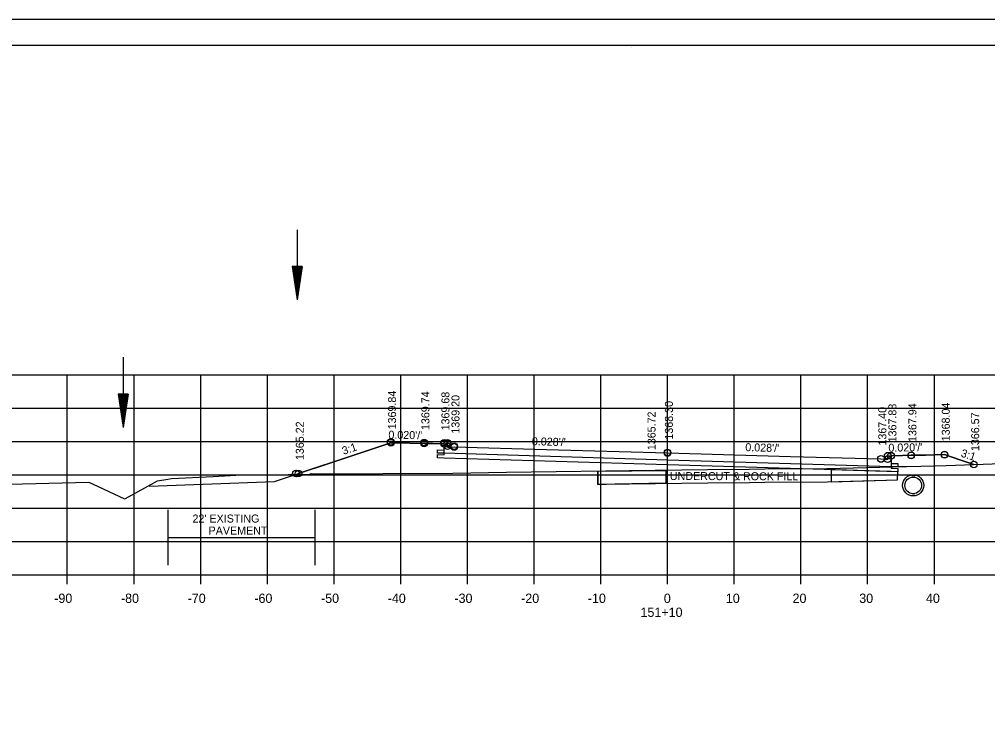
# Model space of a CAD drawing. Extents: x 1374311 to 1383814, y 384102 to 406278.
# Drawn here: x 1381531.5 to 1381676.6, y 391899.8 to 392004.8 of the extents above; entities that cross this region are included whole.
import ezdxf

# ---------------------------------------------------------------- set-up
doc = ezdxf.new("R2010")
doc.units = 0
for name, color, linetype in [('R_Axis', 7, 'Continuous'), ('R_Axis Annot', 7, 'Continuous'), ('R_Border', 7, 'Continuous'), ('R_Draft', 7, 'Continuous'), ('R_Exist Surface', 7, 'Continuous'), ('R_Fin Surface', 7, 'Continuous'), ('R_Grid', 7, 'Continuous'), ('R_No Plot', 7, 'Continuous'), ('R_Water', 7, 'Continuous'), ('R_Xsect Elev', 7, 'Continuous'), ('R_Xsect Slope', 7, 'Continuous')]:
    doc.layers.add(name, color=color, linetype=linetype)

msp = doc.modelspace()

# ---------------------------------------------------------------- linework, layer by layer
at = {"layer": 'R_Axis'}
for p, q in [((1381488.66, 391921.41), (1381768.66, 391921.41)), ((1381538.66, 391920.01), (1381538.66, 391921.41)), ((1381548.66, 391920.01), (1381548.66, 391921.41)), ((1381558.66, 391920.01), (1381558.66, 391921.41)), ((1381568.66, 391920.01), (1381568.66, 391921.41)), ((1381578.66, 391920.01), (1381578.66, 391921.41)), ((1381588.66, 391920.01), (1381588.66, 391921.41)), ((1381598.66, 391920.01), (1381598.66, 391921.41)), ((1381608.66, 391920.01), (1381608.66, 391921.41)), ((1381618.66, 391920.01), (1381618.66, 391921.41)), ((1381628.66, 391920.01), (1381628.66, 391921.41)), ((1381638.66, 391920.01), (1381638.66, 391921.41)), ((1381648.66, 391920.01), (1381648.66, 391921.41)), ((1381658.66, 391920.01), (1381658.66, 391921.41)), ((1381668.66, 391920.01), (1381668.66, 391921.41))]:
    msp.add_line(p, q, dxfattribs=at)
at = {"layer": 'R_Border'}
for p, q in [((1381470.66, 392000.87), (1381786.84, 392000.87)), ((1381623.18, 392000.61), (1381623.18, 392000.61)), ((1381623.18, 392000.61), (1381623.18, 392000.61))]:
    msp.add_line(p, q, dxfattribs=at)
at = {"layer": 'R_Draft'}
for p, q in [((1381572.39, 391967.68), (1381573.14, 391962.68)), ((1381573.89, 391967.68), (1381572.39, 391967.68)), ((1381572.52, 391967.68), (1381573.14, 391963.51)), ((1381572.65, 391967.68), (1381573.14, 391964.37)), ((1381572.77, 391967.68), (1381573.14, 391965.2)), ((1381572.9, 391967.68), (1381573.14, 391966.05)), ((1381573.03, 391967.68), (1381573.14, 391966.89)), ((1381573.89, 391967.68), (1381573.14, 391962.68)), ((1381573.39, 391967.68), (1381573.14, 391966.05)), ((1381573.64, 391967.68), (1381573.14, 391964.37)), ((1381573.77, 391967.68), (1381573.14, 391963.51)), ((1381573.52, 391967.68), (1381573.14, 391965.2)), ((1381573.26, 391967.68), (1381573.14, 391966.89)), ((1381546.3, 391948.55), (1381547.05, 391943.55)), ((1381547.8, 391948.55), (1381546.3, 391948.55)), ((1381546.43, 391948.55), (1381547.05, 391944.39)), ((1381546.56, 391948.55), (1381547.05, 391945.25)), ((1381546.68, 391948.55), (1381547.05, 391946.08)), ((1381546.81, 391948.55), (1381547.05, 391946.93)), ((1381546.94, 391948.55), (1381547.05, 391947.76)), ((1381547.8, 391948.55), (1381547.05, 391943.55)), ((1381547.3, 391948.55), (1381547.05, 391946.93)), ((1381547.55, 391948.55), (1381547.05, 391945.25)), ((1381547.68, 391948.55), (1381547.05, 391944.39)), ((1381547.43, 391948.55), (1381547.05, 391946.08)), ((1381547.17, 391948.55), (1381547.05, 391947.76))]:
    msp.add_line(p, q, dxfattribs=at)
at = {"layer": 'R_Exist Surface'}
for p, q in [((1381665.74, 391936.35), (1381665.36, 391936.29)), ((1381665.74, 391933.39), (1381665.36, 391933.33))]:
    msp.add_line(p, q, dxfattribs=at)
msp.add_lwpolyline([(1381527.88, 391934.97), (1381541.89, 391935.35), (1381543.26, 391934.69), (1381547.21, 391932.81), (1381547.36, 391932.89), (1381552.2, 391935.55), (1381553.71, 391935.78), (1381554.27, 391935.87), (1381560.51, 391936.2), (1381564.78, 391936.41), (1381568.54, 391936.44), (1381575.01, 391936.52), (1381575.22, 391936.64), (1381578.21, 391936.56), (1381585.98, 391936.61), (1381596.47, 391936.68), (1381604.5, 391936.81), (1381619.41, 391937.01), (1381622.91, 391937.06), (1381634.67, 391937.21), (1381640.91, 391937.29), (1381643.22, 391937.31), (1381652.54, 391937.4), (1381664.47, 391937.69), (1381666.65, 391937.72), (1381670.45, 391937.83), (1381682.86, 391938.26)], dxfattribs=at)
msp.add_circle((1381665.48, 391934.85), 1.58, dxfattribs=at)
at = {"layer": 'R_Fin Surface'}
for points in [[(1381550.95, 391934.73), (1381569.73, 391935.44), (1381581.47, 391939.35), (1381587.15, 391941.25), (1381590.02, 391941.19), (1381592.15, 391941.15), (1381593.44, 391941.12), (1381595.15, 391941.09), (1381595.44, 391941.09), (1381595.65, 391941.09), (1381595.66, 391940.8), (1381595.66, 391940.59), (1381596.09, 391940.6), (1381596.66, 391940.61), (1381610.49, 391940.22), (1381628.66, 391939.71), (1381647.1, 391939.2), (1381660.66, 391938.82), (1381661.23, 391938.8), (1381661.66, 391938.8), (1381661.67, 391939.08), (1381661.67, 391939.3), (1381661.89, 391939.3), (1381662.17, 391939.3), (1381663.89, 391939.33), (1381665.17, 391939.36), (1381667.32, 391939.4), (1381670.17, 391939.46), (1381672.64, 391938.63), (1381674.58, 391937.99)], [(1381662.17, 391938.58), (1381662.18, 391937.41), (1381663.18, 391937.4), (1381663.17, 391936.9), (1381662.17, 391936.93), (1381628.66, 391937.93), (1381595.15, 391938.94), (1381594.15, 391938.97), (1381594.16, 391939.47), (1381595.16, 391939.42), (1381595.15, 391940.5)], [(1381618.19, 391936.98), (1381618.2, 391934.99), (1381619.44, 391935.01), (1381622.94, 391935.06), (1381634.7, 391935.21), (1381640.93, 391935.29), (1381643.24, 391935.31), (1381652.57, 391935.4), (1381663.15, 391935.66), (1381663.17, 391936.9)]]:
    msp.add_lwpolyline(points, dxfattribs=at)
for points in [[(1381618.19, 391936.98), (1381628.42, 391937.08), (1381628.42, 391935.17), (1381618.2, 391934.99)], [(1381653.19, 391937.2), (1381653.17, 391935.38), (1381663.15, 391935.66), (1381663.17, 391936.9), (1381653.19, 391937.2)]]:
    msp.add_lwpolyline(points, close=True, dxfattribs=at)
at = {"layer": 'R_Grid'}
for p, q in [((1381488.66, 391951.41), (1381768.66, 391951.41)), ((1381538.66, 391921.41), (1381538.66, 391951.41)), ((1381548.66, 391921.41), (1381548.66, 391951.41)), ((1381558.66, 391921.41), (1381558.66, 391951.41)), ((1381568.66, 391921.41), (1381568.66, 391951.41)), ((1381578.66, 391921.41), (1381578.66, 391951.41)), ((1381588.66, 391921.41), (1381588.66, 391951.41)), ((1381598.66, 391921.41), (1381598.66, 391951.41)), ((1381608.66, 391921.41), (1381608.66, 391951.41)), ((1381618.66, 391921.41), (1381618.66, 391951.41)), ((1381628.66, 391921.41), (1381628.66, 391951.41)), ((1381638.66, 391921.41), (1381638.66, 391951.41)), ((1381648.66, 391921.41), (1381648.66, 391951.41)), ((1381658.66, 391921.41), (1381658.66, 391951.41)), ((1381668.66, 391921.41), (1381668.66, 391951.41)), ((1381488.66, 391946.41), (1381768.66, 391946.41)), ((1381488.66, 391941.41), (1381768.66, 391941.41)), ((1381488.66, 391936.41), (1381768.66, 391936.41)), ((1381488.66, 391931.41), (1381768.66, 391931.41)), ((1381488.66, 391926.41), (1381768.66, 391926.41)), ((1381488.66, 391921.41), (1381768.66, 391921.41))]:
    msp.add_line(p, q, dxfattribs=at)
at = {"layer": 'R_No Plot'}
msp.add_line((1381458.26, 392004.77), (1381791.59, 392004.77), dxfattribs=at)
for points in [[(1381458.25, 392004.77), (1381791.59, 392004.77), (1381791.59, 391791.43), (1381458.25, 391791.43)], [(1381704.58, 392000.87), (1381704.58, 391990.99), (1381740.31, 391990.99), (1381740.31, 391988.07), (1381763.51, 391988.07), (1381763.51, 391964.86), (1381786.84, 391964.86), (1381786.84, 391795.41), (1381470.66, 391795.41), (1381470.66, 392000.87)], [(1381573.32, 391936.64), (1381573.32, 391936.5), (1381575.01, 391936.52), (1381575.22, 391936.64), (1381578.21, 391936.56), (1381585.98, 391936.61), (1381596.47, 391936.68), (1381604.5, 391936.81), (1381619.41, 391937.01), (1381622.91, 391937.06), (1381634.67, 391937.21), (1381640.91, 391937.29), (1381643.22, 391937.31), (1381652.54, 391937.4), (1381662.41, 391937.64), (1381662.17, 391937.65), (1381628.66, 391938.65), (1381595.15, 391939.66), (1381594.15, 391939.69), (1381594.16, 391940.19), (1381595.16, 391940.14), (1381595.15, 391941.09), (1381595.15, 391941.09), (1381593.44, 391941.12), (1381592.15, 391941.15), (1381590.02, 391941.19), (1381587.15, 391941.25), (1381581.47, 391939.35)], [(1381663.17, 391937.66), (1381664.47, 391937.69), (1381666.65, 391937.72), (1381670.45, 391937.83), (1381674.58, 391937.97), (1381674.58, 391937.99), (1381672.64, 391938.63), (1381670.17, 391939.46), (1381667.32, 391939.4), (1381665.17, 391939.36), (1381663.89, 391939.33), (1381662.17, 391939.3), (1381662.18, 391938.13), (1381663.18, 391938.12)], [(1381662.41, 391937.64), (1381663.17, 391937.66), (1381663.17, 391937.62)]]:
    msp.add_lwpolyline(points, close=True, dxfattribs=at)
for centre in [(1381587.15, 391941.38), (1381587.15, 391941.37), (1381587.15, 391941.25), (1381592.15, 391941.28), (1381592.15, 391941.27), (1381595.15, 391941.22), (1381595.15, 391941.21), (1381595.65, 391941.22), (1381595.65, 391941.21), (1381592.15, 391941.15), (1381595.15, 391941.09), (1381595.65, 391941.09), (1381595.66, 391940.72), (1381596.66, 391940.74), (1381596.66, 391940.73), (1381596.66, 391940.61), (1381628.66, 391939.78), (1381628.66, 391939.77), (1381628.66, 391939.71), (1381660.66, 391938.82), (1381660.66, 391938.82), (1381660.66, 391938.81), (1381661.66, 391938.8), (1381661.67, 391939.3), (1381661.67, 391939.3), (1381661.67, 391939.29), (1381662.17, 391939.3), (1381662.17, 391939.3), (1381662.17, 391939.29), (1381665.17, 391939.36), (1381665.17, 391939.36), (1381665.17, 391939.35), (1381670.17, 391939.46), (1381670.17, 391939.46), (1381670.17, 391939.45), (1381674.57, 391937.99), (1381674.58, 391937.99), (1381674.58, 391937.99), (1381572.94, 391936.64), (1381572.94, 391936.64), (1381572.95, 391936.64), (1381572.95, 391936.64), (1381573.32, 391936.64), (1381573.32, 391936.64)]:
    msp.add_circle(centre, 0.5, dxfattribs=at)
at = {"layer": 'R_Water'}
for p, q in [((1381573.14, 391973.18), (1381573.14, 391962.68)), ((1381547.05, 391954.06), (1381547.05, 391943.55)), ((1381665.74, 391936.12), (1381665.36, 391936.06)), ((1381665.74, 391933.62), (1381665.36, 391933.56)), ((1381553.77, 391922.88), (1381553.77, 391931.2)), ((1381575.84, 391922.88), (1381575.84, 391931.2)), ((1381553.77, 391927.04), (1381575.84, 391927.04))]:
    msp.add_line(p, q, dxfattribs=at)
msp.add_circle((1381665.49, 391934.85), 1.25, dxfattribs=at)

# ---------------------------------------------------------------- texts
at = {"layer": 'R_Axis Annot'}
for s, p in [('-90', (1381536.7, 391917.21)), ('-80', (1381546.7, 391917.21)), ('-70', (1381556.7, 391917.21)), ('-60', (1381566.7, 391917.21)), ('-50', (1381576.7, 391917.21)), ('-40', (1381586.7, 391917.21)), ('-30', (1381596.7, 391917.21)), ('-20', (1381606.7, 391917.21)), ('-10', (1381616.7, 391917.21)), ('0', (1381628.1, 391917.21)), ('10', (1381637.4, 391917.21)), ('20', (1381647.4, 391917.21)), ('30', (1381657.4, 391917.21)), ('40', (1381667.4, 391917.21)), ('151+10', (1381624.6, 391915.11))]:
    msp.add_text(s, height=1.4, dxfattribs=at).set_placement(p)
at = {"layer": 'R_Fin Surface'}
msp.add_text('UNDERCUT & ROCK FILL', height=1.2, rotation=359.8099, dxfattribs=at).set_placement((1381629, 391935.66))
at = {"layer": 'R_Water'}
for s, p in [("22' EXISTING ", (1381557.43, 391929.27)), ('PAVEMENT', (1381559.84, 391927.47))]:
    msp.add_text(s, height=1.2, dxfattribs=at).set_placement(p)
at = {"layer": 'R_Xsect Elev'}
for s, p in [('1369.84', (1381587.95, 391943.25)), ('1369.74', (1381592.95, 391943.15)), ('1369.68', (1381595.95, 391943.09)), ('1369.20', (1381597.46, 391942.61)), ('1368.30', (1381629.46, 391941.71)), ('1367.40', (1381661.46, 391940.82)), ('1367.88', (1381662.97, 391941.3)), ('1367.94', (1381665.97, 391941.36)), ('1368.04', (1381670.97, 391941.46)), ('1365.72', (1381626.86, 391940.13)), ('1366.57', (1381675.38, 391939.99)), ('1365.22', (1381574.12, 391938.64))]:
    msp.add_text(s, height=1.2, rotation=90, dxfattribs=at).set_placement(p)
at = {"layer": 'R_Xsect Slope'}
for s, rotation, p in [("0.020'/'", 358.8542, (1381586.79, 391941.86)), ("0.028'/'", 358.3961, (1381608.3, 391940.88)), ('3:1', 18.435, (1381580.08, 391939.42)), ("0.028'/'", 358.3961, (1381640.3, 391939.99)), ("0.020'/'", 1.1458, (1381661.78, 391939.89)), ('3:1', 341.565, (1381672.53, 391939.2))]:
    msp.add_text(s, height=1.2, rotation=rotation, dxfattribs=at).set_placement(p)

doc.saveas('drawing.dxf')
